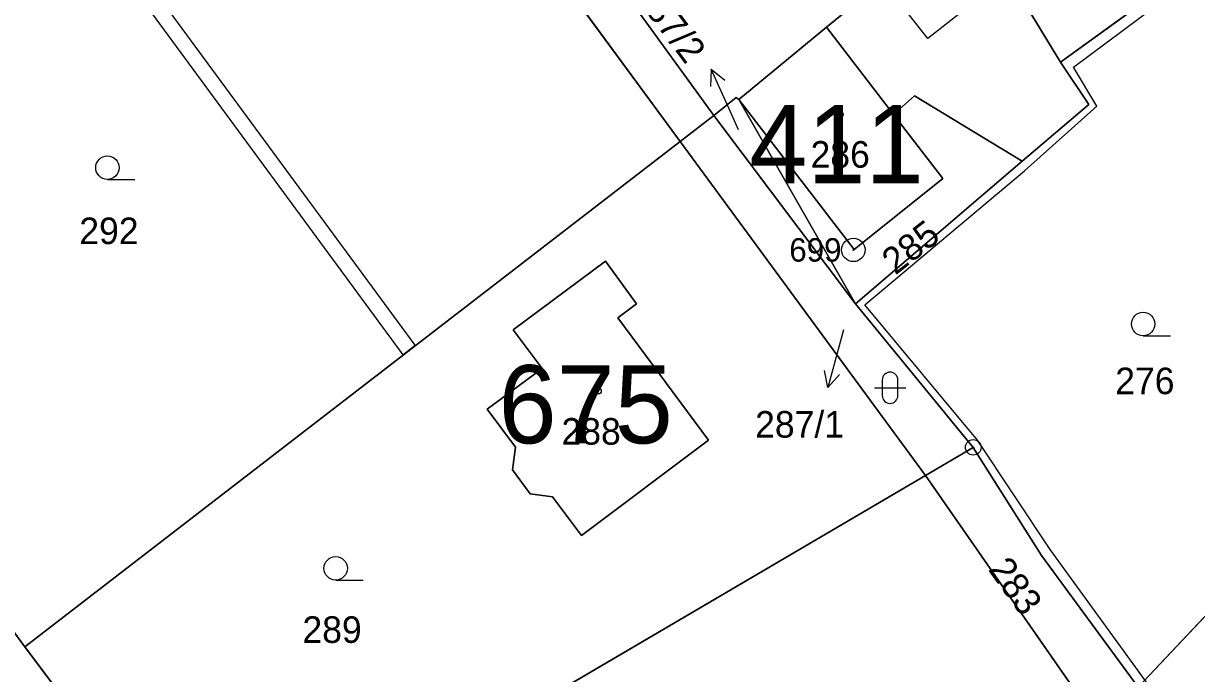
# Model space of a CAD drawing. Extents: x -689422 to -685210, y -987725 to -982160.
# Drawn here: x -687405.9 to -687330.8, y -985518.2 to -985476.7 of the extents above; entities that cross this region are included whole.
import ezdxf

# ---------------------------------------------------------------- set-up
doc = ezdxf.new("R2010")
doc.units = 0
for name, color, linetype in [('KN_Budovy', 7, 'Continuous'), ('KN_Budovy_cisla_domovni', 7, 'Continuous'), ('KN_Hranice_parcel', 7, 'Continuous'), ('KN_Hranice_parcel_vnitrni_kresba', 7, 'Continuous'), ('KN_Parcelni cisla', 7, 'Continuous'), ('KN_Parcelni cisla_sipky', 7, 'Continuous'), ('KN_Polygon parcely', 7, 'Continuous'), ('KN_POZEMKY_OSTATNI PLOCHA', 7, 'Continuous'), ('KN_POZEMKY_ZAHRADA', 7, 'Continuous'), ('KN_POZEMKY_ZASTAVENA PLOCHA', 7, 'Continuous'), ('KN_VYUZITI_17_ostatni plocha_ostatni komunikace', 7, 'Continuous'), ('KN_VYUZITI_26_ostatni plocha_jina plocha', 7, 'Continuous'), ('KN_VYUZITI_27_ostatni plocha_neplodna puda', 7, 'Continuous'), ('KN_Věcná břemena k části', 7, 'Continuous'), ('KN_Značky bodu BP', 7, 'Continuous'), ('KN_Značky budov', 7, 'Continuous'), ('KN_Značky kultur', 7, 'Continuous')]:
    doc.layers.add(name, color=color, linetype=linetype)

msp = doc.modelspace()

# ---------------------------------------------------------------- linework, layer by layer
at = {"layer": 'KN_Budovy'}
for points in [[(-687350.2, -985482.47), (-687354.47, -985476.9), (-687360.09, -985481.51), (-687352.7, -985491.11), (-687347.04, -985486.58)], [(-687374.53, -985496.25), (-687372.67, -985498.72), (-687376.19, -985501.32), (-687374.38, -985503.75), (-687374.57, -985505.2), (-687373.45, -985506.75), (-687372.01, -985506.94), (-687370.17, -985509.41), (-687362.04, -985503.31), (-687367.84, -985495.48), (-687366.64, -985494.59), (-687368.63, -985491.87)]]:
    msp.add_lwpolyline(points, close=True, dxfattribs=at)
at = {"layer": 'KN_Hranice_parcel'}
for p, q in [((-687363.85, -985484.21), (-687396.09, -985440.33)), ((-687361.68, -985482.54), (-687378.42, -985459.5)), ((-687318.33, -985463.8), (-687339.5, -985479.13)), ((-687337.69, -985481.83), (-687339.5, -985479.13)), ((-687360.09, -985481.51), (-687352.62, -985494.58)), ((-687341.95, -985485.47), (-687337.69, -985481.83)), ((-687363.85, -985484.21), (-687361.68, -985482.54)), ((-687352.62, -985494.58), (-687361.68, -985482.54)), ((-687350.2, -985482.47), (-687347.04, -985486.58)), ((-687363.85, -985484.21), (-687405.79, -985516.53)), ((-687348.15, -985505.57), (-687363.85, -985484.21)), ((-687352.62, -985494.58), (-687341.95, -985485.47)), ((-687345.09, -985503.77), (-687352.62, -985494.58)), ((-687345.09, -985503.77), (-687348.15, -985505.57)), ((-687393.86, -985532.4), (-687348.15, -985505.57)), ((-687348.15, -985505.57), (-687337.17, -985521.34)), ((-687325.42, -985509.45), (-687334.53, -985519.12)), ((-687405.79, -985516.53), (-687393.86, -985532.4))]:
    msp.add_line(p, q, dxfattribs=at)
for points in [[(-687345.7, -985469.69), (-687350.89, -985473.95), (-687354.47, -985476.9), (-687360.09, -985481.51)], [(-687339.5, -985479.13), (-687342.88, -985473.59), (-687345.7, -985469.69)], [(-687361.68, -985482.54), (-687360.26, -985481.38), (-687360.09, -985481.51)], [(-687347.04, -985486.58), (-687352.7, -985491.11), (-687360.09, -985481.51)], [(-687341.95, -985485.47), (-687348.85, -985481.28), (-687350.2, -985482.47)], [(-687429.6, -985487.11), (-687428.5, -985487.9), (-687415.07, -985503.97), (-687405.79, -985516.53)], [(-687366.64, -985494.59), (-687367.84, -985495.48), (-687362.04, -985503.31), (-687370.17, -985509.41), (-687372.01, -985506.94), (-687373.45, -985506.75), (-687374.57, -985505.2), (-687374.38, -985503.75), (-687376.19, -985501.32), (-687372.67, -985498.72), (-687374.53, -985496.25), (-687368.63, -985491.87), (-687366.64, -985494.59)], [(-687334.53, -985519.12), (-687340.71, -985510.68), (-687345.09, -985503.77)]]:
    msp.add_lwpolyline(points, dxfattribs=at)
at = {"layer": 'KN_Hranice_parcel_vnitrni_kresba'}
for p, q in [((-687347.99, -985477.62), (-687350.89, -985473.95)), ((-687342.88, -985473.59), (-687347.99, -985477.62)), ((-687354.47, -985476.9), (-687350.2, -985482.47))]:
    msp.add_line(p, q, dxfattribs=at)
msp.add_lwpolyline([(-687382.66, -985584.35), (-687373.52, -985576.56), (-687368.74, -985574.63), (-687375.95, -985562.2), (-687354.17, -985546.27), (-687353.88, -985545.91), (-687354.74, -985544.84), (-687352.88, -985543.41), (-687351.17, -985545.27), (-687343.46, -985537.27), (-687348.1, -985531.12), (-687336.67, -985521.81), (-687333.89, -985518.95), (-687340.17, -985510.31), (-687344.81, -985503.31), (-687352.03, -985494.66), (-687341.81, -985486.09), (-687337.17, -985481.95), (-687338.67, -985479.45), (-687317.6, -985463.73)], dxfattribs=at)
at = {"layer": 'KN_Parcelni cisla_sipky'}
for p, q in [((-687361.851, -985479.568), (-687361.901, -985480.687)), ((-687360.63, -985482.31), (-687361.851, -985479.568)), ((-687361.851, -985479.568), (-687360.986, -985480.28)), ((-687360.11, -985483.46), (-687360.63, -985482.31)), ((-687353.39, -985496.25), (-687353.61, -985497.05)), ((-687353.61, -985497.05), (-687354.387, -985499.949)), ((-687354.387, -985499.949), (-687354.611, -985498.852)), ((-687354.387, -985499.949), (-687353.644, -985499.111))]:
    msp.add_line(p, q, dxfattribs=at)
at = {"layer": 'KN_Polygon parcely'}
for points in [[(-687386.31, -985448.01), (-687394.23, -985437.85), (-687396.09, -985440.33), (-687363.85, -985484.21), (-687361.68, -985482.54), (-687378.42, -985459.5)], [(-687417.65, -985469.16), (-687429.6, -985487.11), (-687428.5, -985487.9), (-687415.07, -985503.97), (-687405.79, -985516.53), (-687363.85, -985484.21), (-687396.09, -985440.33), (-687408, -985456.17)], [(-687378.42, -985459.5), (-687361.68, -985482.54), (-687360.26, -985481.38), (-687360.09, -985481.51), (-687354.47, -985476.9), (-687350.89, -985473.95), (-687345.7, -985469.69), (-687354.11, -985457.25), (-687362.36, -985446.12)], [(-687338.03, -985461.09), (-687345.7, -985469.69), (-687342.88, -985473.59), (-687339.5, -985479.13), (-687318.33, -985463.8), (-687320.02, -985460.7), (-687324.88, -985464.75), (-687328.61, -985459.67), (-687331.64, -985462.39), (-687333.59, -985460.35), (-687336.28, -985462.92)], [(-687318.33, -985463.8), (-687339.5, -985479.13), (-687337.69, -985481.83), (-687341.95, -985485.47), (-687352.62, -985494.58), (-687345.09, -985503.77), (-687340.71, -985510.68), (-687334.53, -985519.12), (-687325.42, -985509.45), (-687324.81, -985508.81), (-687318.58, -985502.07), (-687315.01, -985498.58), (-687316.5, -985493.6), (-687316.69, -985492.97), (-687309.47, -985491.62), (-687303.17, -985490.44), (-687305.32, -985485.54)], [(-687342.88, -985473.59), (-687345.7, -985469.69), (-687350.89, -985473.95), (-687354.47, -985476.9), (-687360.09, -985481.51), (-687352.7, -985491.11), (-687347.04, -985486.58), (-687350.2, -985482.47), (-687348.85, -985481.28), (-687341.95, -985485.47), (-687337.69, -985481.83), (-687339.5, -985479.13)], [(-687352.62, -985494.58), (-687360.09, -985481.51), (-687360.26, -985481.38), (-687361.68, -985482.54)], [(-687352.7, -985491.11), (-687360.09, -985481.51), (-687352.62, -985494.58), (-687341.95, -985485.47), (-687348.85, -985481.28), (-687350.2, -985482.47), (-687347.04, -985486.58)], [(-687352.62, -985494.58), (-687361.68, -985482.54), (-687363.85, -985484.21), (-687348.15, -985505.57), (-687345.09, -985503.77)], [(-687348.15, -985505.57), (-687363.85, -985484.21), (-687405.79, -985516.53), (-687393.86, -985532.4)], [(-687408.96, -985518.97), (-687397.31, -985534.42), (-687393.86, -985532.4), (-687405.79, -985516.53), (-687415.07, -985503.97), (-687428.5, -985487.9), (-687429.6, -985487.11), (-687431.9, -985490.56), (-687418.2, -985506.47)], [(-687366.64, -985494.59), (-687367.84, -985495.48), (-687362.04, -985503.31), (-687370.17, -985509.41), (-687372.01, -985506.94), (-687373.45, -985506.75), (-687374.57, -985505.2), (-687374.38, -985503.75), (-687376.19, -985501.32), (-687372.67, -985498.72), (-687374.53, -985496.25), (-687368.63, -985491.87)], [(-687366.64, -985494.59), (-687368.63, -985491.87), (-687374.53, -985496.25), (-687372.67, -985498.72), (-687376.19, -985501.32), (-687374.38, -985503.75), (-687374.57, -985505.2), (-687373.45, -985506.75), (-687372.01, -985506.94), (-687370.17, -985509.41), (-687362.04, -985503.31), (-687367.84, -985495.48)], [(-687340.71, -985510.68), (-687345.09, -985503.77), (-687348.15, -985505.57), (-687337.17, -985521.34), (-687334.53, -985519.12)], [(-687352.86, -985542.83), (-687351.19, -985544.73), (-687345.08, -985538.33), (-687344.15, -985537.35), (-687348.73, -985531.06), (-687337.17, -985521.34), (-687348.15, -985505.57), (-687393.86, -985532.4), (-687397.31, -985534.42), (-687388.06, -985546.75), (-687385.56, -985549.86), (-687364.78, -985532.5), (-687355.32, -985544.8)], [(-687324.82, -985510.08), (-687325.42, -985509.45), (-687334.53, -985519.12), (-687332.55, -985522.82), (-687331.37, -985521.99), (-687313.45, -985538.28), (-687306.92, -985525.57), (-687314.4, -985521.56), (-687313.03, -985518.54), (-687319.18, -985515.73), (-687323.78, -985520.12), (-687327.84, -985515.91), (-687329.31, -985514.41)]]:
    msp.add_lwpolyline(points, close=True, dxfattribs=at)
at = {"layer": 'KN_POZEMKY_OSTATNI PLOCHA'}
for p, q in [((-687363.85, -985484.21), (-687396.09, -985440.33)), ((-687378.42, -985459.5), (-687361.68, -985482.54)), ((-687361.68, -985482.54), (-687360.26, -985481.38)), ((-687360.26, -985481.38), (-687360.09, -985481.51)), ((-687352.62, -985494.58), (-687360.09, -985481.51)), ((-687360.09, -985481.51), (-687352.7, -985491.11)), ((-687360.09, -985481.51), (-687352.62, -985494.58)), ((-687350.2, -985482.47), (-687348.85, -985481.28)), ((-687348.85, -985481.28), (-687341.95, -985485.47)), ((-687363.85, -985484.21), (-687361.68, -985482.54)), ((-687361.68, -985482.54), (-687363.85, -985484.21)), ((-687361.68, -985482.54), (-687352.62, -985494.58)), ((-687352.62, -985494.58), (-687361.68, -985482.54)), ((-687347.04, -985486.58), (-687350.2, -985482.47)), ((-687348.15, -985505.57), (-687363.85, -985484.21)), ((-687341.95, -985485.47), (-687352.62, -985494.58)), ((-687352.7, -985491.11), (-687347.04, -985486.58)), ((-687352.62, -985494.58), (-687345.09, -985503.77)), ((-687345.09, -985503.77), (-687348.15, -985505.57)), ((-687348.15, -985505.57), (-687345.09, -985503.77)), ((-687345.09, -985503.77), (-687340.71, -985510.68)), ((-687337.17, -985521.34), (-687348.15, -985505.57)), ((-687340.71, -985510.68), (-687334.53, -985519.12))]:
    msp.add_line(p, q, dxfattribs=at)
at = {"layer": 'KN_POZEMKY_ZAHRADA'}
for p, q in [((-687396.09, -985440.33), (-687363.85, -985484.21)), ((-687361.68, -985482.54), (-687378.42, -985459.5)), ((-687318.33, -985463.8), (-687339.5, -985479.13)), ((-687339.5, -985479.13), (-687318.33, -985463.8)), ((-687350.89, -985473.95), (-687354.47, -985476.9)), ((-687339.5, -985479.13), (-687342.88, -985473.59)), ((-687354.47, -985476.9), (-687360.09, -985481.51)), ((-687337.69, -985481.83), (-687339.5, -985479.13)), ((-687360.26, -985481.38), (-687361.68, -985482.54)), ((-687360.09, -985481.51), (-687360.26, -985481.38)), ((-687341.95, -985485.47), (-687337.69, -985481.83)), ((-687363.85, -985484.21), (-687405.79, -985516.53)), ((-687405.79, -985516.53), (-687363.85, -985484.21)), ((-687363.85, -985484.21), (-687348.15, -985505.57)), ((-687352.62, -985494.58), (-687341.95, -985485.47)), ((-687368.63, -985491.87), (-687374.53, -985496.25)), ((-687366.64, -985494.59), (-687368.63, -985491.87)), ((-687367.84, -985495.48), (-687366.64, -985494.59)), ((-687345.09, -985503.77), (-687352.62, -985494.58)), ((-687362.04, -985503.31), (-687367.84, -985495.48)), ((-687374.53, -985496.25), (-687372.67, -985498.72)), ((-687372.67, -985498.72), (-687376.19, -985501.32)), ((-687376.19, -985501.32), (-687374.38, -985503.75)), ((-687370.17, -985509.41), (-687362.04, -985503.31)), ((-687415.07, -985503.97), (-687405.79, -985516.53)), ((-687405.79, -985516.53), (-687415.07, -985503.97)), ((-687374.38, -985503.75), (-687374.57, -985505.2)), ((-687340.71, -985510.68), (-687345.09, -985503.77)), ((-687393.86, -985532.4), (-687348.15, -985505.57)), ((-687348.15, -985505.57), (-687393.86, -985532.4)), ((-687374.57, -985505.2), (-687373.45, -985506.75)), ((-687348.15, -985505.57), (-687337.17, -985521.34)), ((-687373.45, -985506.75), (-687372.01, -985506.94)), ((-687372.01, -985506.94), (-687370.17, -985509.41)), ((-687334.53, -985519.12), (-687325.42, -985509.45)), ((-687325.42, -985509.45), (-687334.53, -985519.12)), ((-687334.53, -985519.12), (-687340.71, -985510.68)), ((-687405.79, -985516.53), (-687393.86, -985532.4)), ((-687393.86, -985532.4), (-687405.79, -985516.53))]:
    msp.add_line(p, q, dxfattribs=at)
at = {"layer": 'KN_POZEMKY_ZASTAVENA PLOCHA'}
for p, q in [((-687354.47, -985476.9), (-687350.89, -985473.95)), ((-687342.88, -985473.59), (-687339.5, -985479.13)), ((-687360.09, -985481.51), (-687354.47, -985476.9)), ((-687339.5, -985479.13), (-687337.69, -985481.83)), ((-687352.7, -985491.11), (-687360.09, -985481.51)), ((-687348.85, -985481.28), (-687350.2, -985482.47)), ((-687341.95, -985485.47), (-687348.85, -985481.28)), ((-687337.69, -985481.83), (-687341.95, -985485.47)), ((-687350.2, -985482.47), (-687347.04, -985486.58)), ((-687347.04, -985486.58), (-687352.7, -985491.11)), ((-687374.53, -985496.25), (-687368.63, -985491.87)), ((-687368.63, -985491.87), (-687366.64, -985494.59)), ((-687366.64, -985494.59), (-687367.84, -985495.48)), ((-687367.84, -985495.48), (-687362.04, -985503.31)), ((-687372.67, -985498.72), (-687374.53, -985496.25)), ((-687376.19, -985501.32), (-687372.67, -985498.72)), ((-687374.38, -985503.75), (-687376.19, -985501.32)), ((-687362.04, -985503.31), (-687370.17, -985509.41)), ((-687374.57, -985505.2), (-687374.38, -985503.75)), ((-687373.45, -985506.75), (-687374.57, -985505.2)), ((-687372.01, -985506.94), (-687373.45, -985506.75)), ((-687370.17, -985509.41), (-687372.01, -985506.94))]:
    msp.add_line(p, q, dxfattribs=at)
at = {"layer": 'KN_VYUZITI_17_ostatni plocha_ostatni komunikace'}
for p, q in [((-687352.62, -985494.58), (-687360.09, -985481.51)), ((-687360.09, -985481.51), (-687352.7, -985491.11)), ((-687350.2, -985482.47), (-687348.85, -985481.28)), ((-687348.85, -985481.28), (-687341.95, -985485.47)), ((-687347.04, -985486.58), (-687350.2, -985482.47)), ((-687341.95, -985485.47), (-687352.62, -985494.58)), ((-687352.7, -985491.11), (-687347.04, -985486.58))]:
    msp.add_line(p, q, dxfattribs=at)
at = {"layer": 'KN_VYUZITI_26_ostatni plocha_jina plocha'}
for p, q in [((-687348.15, -985505.57), (-687345.09, -985503.77)), ((-687345.09, -985503.77), (-687340.71, -985510.68)), ((-687337.17, -985521.34), (-687348.15, -985505.57)), ((-687340.71, -985510.68), (-687334.53, -985519.12))]:
    msp.add_line(p, q, dxfattribs=at)
at = {"layer": 'KN_VYUZITI_27_ostatni plocha_neplodna puda'}
for p, q in [((-687363.85, -985484.21), (-687396.09, -985440.33)), ((-687378.42, -985459.5), (-687361.68, -985482.54)), ((-687361.68, -985482.54), (-687360.26, -985481.38)), ((-687360.26, -985481.38), (-687360.09, -985481.51)), ((-687360.09, -985481.51), (-687352.62, -985494.58)), ((-687363.85, -985484.21), (-687361.68, -985482.54)), ((-687361.68, -985482.54), (-687363.85, -985484.21)), ((-687361.68, -985482.54), (-687352.62, -985494.58)), ((-687352.62, -985494.58), (-687361.68, -985482.54)), ((-687348.15, -985505.57), (-687363.85, -985484.21)), ((-687352.62, -985494.58), (-687345.09, -985503.77)), ((-687345.09, -985503.77), (-687348.15, -985505.57))]:
    msp.add_line(p, q, dxfattribs=at)
at = {"layer": 'KN_Věcná břemena k části'}
msp.add_lwpolyline([(-687418.41, -985470.3), (-687419.02, -985471.21), (-687398.48, -985474.89), (-687381.6, -985497.85), (-687380.81, -985497.24), (-687397.91, -985473.97)], close=True, dxfattribs=at)
at = {"layer": 'KN_Značky bodu BP'}
for centre, radius in [((-687352.76, -985491.14), 0.75), ((-687352.76, -985491.14), 0.03), ((-687345.09, -985503.77), 0.5), ((-687345.09, -985503.77), 0.0303)]:
    msp.add_circle(centre, radius, dxfattribs=at)
at = {"layer": 'KN_Značky budov'}
for centre in [(-687353.587, -985482.479), (-687369.067, -985500.179)]:
    msp.add_circle(centre, 0.175, dxfattribs=at)
at = {"layer": 'KN_Značky kultur'}
for p, q in [((-687400.503, -985486.63), (-687398.753, -985486.63)), ((-687334.213, -985496.63), (-687332.463, -985496.63)), ((-687350.911, -985499.461), (-687350.911, -985500.462)), ((-687349.909, -985500.462), (-687349.909, -985499.461)), ((-687351.411, -985499.961), (-687349.409, -985499.961)), ((-687385.893, -985512.26), (-687384.143, -985512.26))]:
    msp.add_line(p, q, dxfattribs=at)
for centre in [(-687400.503, -985485.88), (-687334.213, -985495.88), (-687385.893, -985511.51)]:
    msp.add_circle(centre, 0.75, dxfattribs=at)
for centre, start, end in [((-687350.41, -985499.461), 0, 180), ((-687350.41, -985500.461), 180, 359.98789)]:
    msp.add_arc(centre, 0.5, start, end, dxfattribs=at)

# ---------------------------------------------------------------- texts
at = {"layer": 'KN_Budovy_cisla_domovni'}
for s, p in [('411', (-687359.42, -985486.879)), ('675', (-687375.469, -985503.514))]:
    msp.add_text(s, height=5, dxfattribs=at).set_placement(p)
at = {"layer": 'KN_Parcelni cisla'}
for s, rotation, p in [('287/2', 307, (-687366.883, -985474.797)), ('285', 38, (-687350.076, -985492.789)), ('283', 306, (-687344.177, -985511.589))]:
    msp.add_text(s, height=1.7, rotation=rotation, dxfattribs=at).set_placement(p)
for s, p in [('286', (-687355.5, -985485.88)), ('292', (-687402.3, -985490.77)), ('276', (-687336, -985500.37)), ('288', (-687371.44, -985503.6)), ('287/1', (-687359.048, -985503.15)), ('289', (-687388.02, -985516.28))]:
    msp.add_text(s, height=1.7, dxfattribs=at).set_placement(p)
at = {"layer": 'KN_Značky bodu BP'}
msp.add_text('699', height=1.5, dxfattribs=at).set_placement((-687356.863, -985491.89))

doc.saveas('drawing.dxf')
